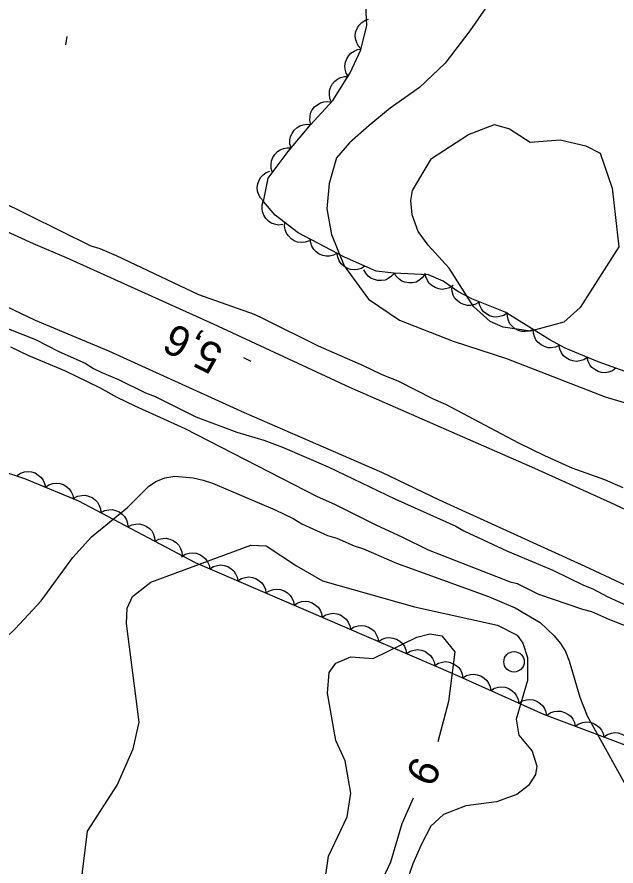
# Model space of a CAD drawing. Extents: x 282461 to 284471, y 5554090 to 5557646.
# Drawn here: x 283838.4 to 283897.1, y 5554829.7 to 5554912.7 of the extents above; entities that cross this region are included whole.
import ezdxf

# ---------------------------------------------------------------- set-up
doc = ezdxf.new("R2010")
doc.units = 0
for name, color, linetype in [('Niveau 1', 7, 'Continuous'), ('Niveau 2', 7, 'Continuous'), ('Niveau 21', 7, 'Continuous'), ('Niveau 3', 7, 'Continuous'), ('Niveau 36', 7, 'Continuous'), ('Niveau 44', 7, 'Continuous')]:
    doc.layers.add(name, color=color, linetype=linetype)

msp = doc.modelspace()

# ---------------------------------------------------------------- linework, layer by layer
at = {"layer": 'Niveau 1'}
for points in [[(283886.77, 5554917.18), (283882.76, 5554911.4), (283880.35, 5554908.23), (283877.83, 5554905.85), (283874.97, 5554903.82), (283872.91, 5554902.12), (283870.97, 5554900.42), (283869.71, 5554898.95), (283869.01, 5554896.46), (283868.77, 5554893.96), (283869.21, 5554891.47), (283870.45, 5554888.41), (283872.83, 5554885.12), (283875.89, 5554883.08), (283881.12, 5554881.03), (283886.35, 5554879.33), (283896.01, 5554875.58), (283899.08, 5554874.67)], [(283836.53, 5554894.87), (283845.67, 5554890.36), (283846.55, 5554890.08), (283848.13, 5554889.4), (283856.21, 5554885.58), (283861.65, 5554883.66), (283862.53, 5554883.26), (283867.92, 5554880.58), (283872.32, 5554878.64), (283874.07, 5554877.79), (283875.77, 5554877.11), (283879.17, 5554875.39), (283880.37, 5554874.87), (283887.53, 5554871.08), (283890.09, 5554869.83), (283892.76, 5554868.64), (283895.94, 5554867.5), (283897.76, 5554866.71)], [(283830.12, 5554885.18), (283840.24, 5554881.2), (283842.52, 5554880.01), (283845.1, 5554878.87), (283845.92, 5554878.35), (283846.74, 5554877.95), (283848.38, 5554877.27), (283851.02, 5554875.96), (283851.95, 5554875.62), (283855.94, 5554873.62), (283859.97, 5554872.12), (283862.59, 5554871.33), (283864.41, 5554870.65), (283868.9, 5554868.72), (283875.43, 5554865.59), (283881.4, 5554862.93), (283882.19, 5554862.47), (283886.45, 5554860.49), (283890.88, 5554858.61), (283893.89, 5554857.14), (283894.8, 5554856.8), (283896.22, 5554856.06), (283900.54, 5554854.07)], [(283844.62, 5554827.23), (283845.33, 5554833.08), (283848.24, 5554837.6), (283849.82, 5554841.13), (283850.4, 5554843.76), (283849.14, 5554853.4), (283849.21, 5554854.9), (283849.73, 5554856.04), (283851.53, 5554857.46), (283861.32, 5554861.08), (283862.84, 5554861.01), (283865.81, 5554859.04), (283868.33, 5554857.59), (283877.34, 5554855.03), (283885.46, 5554853.23), (283887.39, 5554852.25), (283887.96, 5554851.47), (283888.4, 5554850.06), (283888.4, 5554847.83), (283887.31, 5554844.04), (283887.56, 5554842.47), (283888.87, 5554840.9), (283889.34, 5554839.46), (283889.21, 5554838.64), (283888.51, 5554837.54), (283887.38, 5554836.67), (283885.37, 5554835.94), (283882.38, 5554835.57), (283880.2, 5554834.71), (283878.96, 5554833.56), (283878.03, 5554831.8), (283877.2, 5554829.88), (283875.71, 5554825.64)]]:
    msp.add_lwpolyline(points, dxfattribs=at)
at = {"layer": 'Niveau 2'}
for points in [[(283896.71, 5554895.98), (283897.34, 5554890.24), (283893.56, 5554884.32), (283891.96, 5554882.87), (283888.71, 5554882), (283886.03, 5554882.4), (283884.77, 5554882.94), (283883.11, 5554884.41), (283880.75, 5554888.18), (283878.69, 5554890.41), (283877.71, 5554891.75), (283877.13, 5554893.38), (283876.99, 5554894.78), (283877.15, 5554895.78), (283879.01, 5554898.91), (283882.64, 5554901.24), (283885.17, 5554902.21), (283886.65, 5554901.81), (283888.67, 5554900.5), (283891.61, 5554900.73), (283894.12, 5554900.14), (283895.53, 5554899.42), (283896.71, 5554895.98)], [(283837.8, 5554880.48), (283839.56, 5554879.63), (283843.09, 5554878.15), (283846.5, 5554876.5), (283848.21, 5554875.54), (283849.97, 5554874.69), (283854.86, 5554872.47), (283867.83, 5554865.82), (283869.53, 5554865.08), (283873.57, 5554863.04), (283876.18, 5554861.85), (283878.68, 5554860.6), (283886.7, 5554857.47), (283887.39, 5554857.3), (283889.49, 5554856.28), (283893.81, 5554854.8), (283894.67, 5554854.57), (283896.43, 5554853.78), (283898.19, 5554853.1)], [(283849.24, 5554864.76), (283851.3, 5554866.8), (283852.04, 5554867.31), (283852.9, 5554867.65), (283853.87, 5554867.82), (283855.69, 5554867.65), (283856.66, 5554867.42), (283857.57, 5554867.14), (283863.71, 5554864.52), (283865.48, 5554863.67), (283866.33, 5554863.16), (283868.83, 5554862.02), (283869.74, 5554861.74), (283871.45, 5554861), (283872.36, 5554860.72), (283875.6, 5554859.3), (283884.59, 5554856.06), (283887.2, 5554854.92), (283889.65, 5554853.5), (283891.01, 5554852.2), (283891.63, 5554851.46), (283892.14, 5554850.66), (283892.48, 5554849.76), (283893.54, 5554846.18), (283894.27, 5554844.37), (283898.87, 5554836.1)], [(283816.23, 5554824.67), (283815.8, 5554830.01), (283815.78, 5554831.87), (283817.71, 5554834.81), (283819.42, 5554837.62), (283822.73, 5554841.51), (283825.27, 5554843.53), (283832.99, 5554848.42), (283835.53, 5554850.32), (283838.28, 5554852.92), (283840.8, 5554855.63), (283843.89, 5554859.87), (283845.72, 5554861.87), (283849.24, 5554864.76)], [(283877.21, 5554836.31), (283876.12, 5554833.81), (283875.01, 5554830.04), (283872.75, 5554825.25), (283870.65, 5554824.04), (283869.51, 5554824.37), (283868.84, 5554825.52), (283868.46, 5554827.46), (283868.93, 5554830.64), (283870.75, 5554834.48), (283871.11, 5554836.81), (283870.56, 5554839.98), (283869.65, 5554841.97), (283868.82, 5554846.57), (283868.99, 5554848.6), (283869.64, 5554849.52), (283871.12, 5554850.14), (283873.3, 5554849.97), (283877.59, 5554852.05), (283878.84, 5554852.4), (283880.02, 5554852.19), (283881.3, 5554850.62), (283880.69, 5554845.77), (283879.65, 5554841.82)]]:
    msp.add_lwpolyline(points, dxfattribs=at)
at = {"layer": 'Niveau 21'}
for points in [[(283619.33, 5554995.38), (283626, 5554991.56), (283636.95, 5554985.81), (283649.29, 5554979.09), (283660.09, 5554973.44), (283707.87, 5554950.59), (283715.47, 5554946.89), (283723.3, 5554943.42), (283732.31, 5554939.27), (283739.56, 5554936.03), (283748.62, 5554931.71), (283756.87, 5554928.19), (283766.29, 5554923.68), (283776.05, 5554919.42), (283818.94, 5554899.96), (283827.6, 5554896.21), (283840.02, 5554890.57), (283843.26, 5554889.2), (283857.63, 5554882.72), (283870.98, 5554876.54), (283889.1, 5554868.59), (283896.54, 5554865.24), (283906.59, 5554860.53)], [(283747.69, 5554924.99), (283753.83, 5554922.38), (283761.72, 5554918.86), (283770.14, 5554914.98), (283783.07, 5554909.24), (283792.02, 5554905.14), (283810.16, 5554897.01), (283816.77, 5554893.88), (283830.36, 5554887.61), (283834.51, 5554885.79), (283840.22, 5554883.09), (283847.38, 5554880.08), (283860.67, 5554874.06), (283874.13, 5554868.21), (283879.75, 5554865.49), (283894.01, 5554859.02), (283904.79, 5554853.98)]]:
    msp.add_lwpolyline(points, dxfattribs=at)
at = {"layer": 'Niveau 3'}
for p, q in [((283843.23, 5554910.03), (283843.35, 5554910.82)), ((283861.36, 5554879.05), (283860.64, 5554879.41))]:
    msp.add_line(p, q, dxfattribs=at)
at = {"layer": 'Niveau 36'}
msp.add_circle((283887.093, 5554849.656), 1, dxfattribs=at)
at = {"layer": 'Niveau 44'}
for points in [[(283898.44, 5554877.88), (283895.32, 5554879.01), (283892.11, 5554880.33), (283890.61, 5554881.17), (283886.24, 5554883.87), (283882.96, 5554885.16), (283881.59, 5554885.9), (283880.15, 5554886.9), (283878.73, 5554887.52), (283875.34, 5554887.69), (283873.59, 5554887.87), (283870.51, 5554889.25), (283865.97, 5554891.64), (283863.7, 5554893.34), (283862.56, 5554894.7), (283863.03, 5554896.97), (283864.98, 5554899.57), (283867.16, 5554902.18), (283869.34, 5554904.56), (283871.06, 5554907.27), (283872.09, 5554909.54), (283872.68, 5554911.92), (283872.57, 5554913.85)], [(283872.11, 5554909.62), (283871.83, 5554909.93), (283871.66, 5554910.3), (283871.56, 5554910.61), (283871.55, 5554910.96), (283871.61, 5554911.32), (283871.76, 5554911.67), (283871.93, 5554911.96), (283872.18, 5554912.2), (283872.49, 5554912.4), (283872.83, 5554912.52)], [(283870.89, 5554906.89), (283870.67, 5554907.25), (283870.57, 5554907.64), (283870.53, 5554907.97), (283870.59, 5554908.31), (283870.71, 5554908.66), (283870.92, 5554908.98), (283871.13, 5554909.22), (283871.43, 5554909.41), (283871.77, 5554909.55), (283872.12, 5554909.61)], [(283869.23, 5554904.39), (283869.07, 5554904.78), (283869.02, 5554905.18), (283869.03, 5554905.51), (283869.13, 5554905.84), (283869.3, 5554906.17), (283869.56, 5554906.45), (283869.8, 5554906.67), (283870.12, 5554906.81), (283870.48, 5554906.91), (283870.84, 5554906.92)], [(283867.19, 5554902.21), (283867.09, 5554902.62), (283867.12, 5554903.02), (283867.18, 5554903.34), (283867.34, 5554903.65), (283867.57, 5554903.95), (283867.87, 5554904.18), (283868.14, 5554904.35), (283868.48, 5554904.44), (283868.85, 5554904.47), (283869.21, 5554904.42)], [(283865.27, 5554899.92), (283865.15, 5554900.32), (283865.16, 5554900.72), (283865.21, 5554901.05), (283865.36, 5554901.36), (283865.57, 5554901.67), (283865.86, 5554901.92), (283866.13, 5554902.1), (283866.46, 5554902.2), (283866.83, 5554902.25), (283867.19, 5554902.21)], [(283863.46, 5554897.54), (283863.32, 5554897.93), (283863.31, 5554898.34), (283863.34, 5554898.66), (283863.47, 5554898.99), (283863.66, 5554899.3), (283863.94, 5554899.57), (283864.2, 5554899.76), (283864.53, 5554899.88), (283864.89, 5554899.95), (283865.25, 5554899.93)], [(283862.57, 5554894.74), (283862.28, 5554895.04), (283862.09, 5554895.4), (283861.98, 5554895.71), (283861.96, 5554896.06), (283862, 5554896.42), (283862.14, 5554896.78), (283862.29, 5554897.07), (283862.54, 5554897.31), (283862.84, 5554897.53), (283863.17, 5554897.67)], [(283864.46, 5554892.44), (283864.04, 5554892.39), (283863.64, 5554892.47), (283863.33, 5554892.58), (283863.05, 5554892.78), (283862.79, 5554893.04), (283862.59, 5554893.37), (283862.46, 5554893.67), (283862.42, 5554894.02), (283862.44, 5554894.38), (283862.54, 5554894.73)], [(283867.04, 5554890.84), (283866.64, 5554890.71), (283866.24, 5554890.69), (283865.91, 5554890.72), (283865.58, 5554890.85), (283865.27, 5554891.05), (283865.01, 5554891.32), (283864.81, 5554891.58), (283864.69, 5554891.91), (283864.63, 5554892.28), (283864.64, 5554892.63)], [(283869.79, 5554889.63), (283869.43, 5554889.43), (283869.03, 5554889.35), (283868.7, 5554889.33), (283868.36, 5554889.41), (283868.02, 5554889.55), (283867.72, 5554889.78), (283867.48, 5554890.01), (283867.31, 5554890.31), (283867.19, 5554890.66), (283867.15, 5554891.02)], [(283872.5, 5554888.36), (283872.15, 5554888.14), (283871.76, 5554888.03), (283871.43, 5554887.99), (283871.08, 5554888.05), (283870.74, 5554888.17), (283870.42, 5554888.38), (283870.17, 5554888.59), (283869.98, 5554888.89), (283869.83, 5554889.23), (283869.77, 5554889.58)], [(283875.38, 5554887.69), (283875.11, 5554887.37), (283874.77, 5554887.15), (283874.47, 5554887), (283874.13, 5554886.95), (283873.76, 5554886.95), (283873.39, 5554887.06), (283873.09, 5554887.18), (283872.82, 5554887.4), (283872.57, 5554887.68), (283872.4, 5554887.99)], [(283878.36, 5554887.54), (283878.11, 5554887.21), (283877.79, 5554886.97), (283877.5, 5554886.81), (283877.15, 5554886.74), (283876.79, 5554886.72), (283876.41, 5554886.81), (283876.11, 5554886.91), (283875.82, 5554887.12), (283875.56, 5554887.38), (283875.38, 5554887.69)], [(283881.14, 5554886.47), (283880.78, 5554886.25), (283880.39, 5554886.14), (283880.07, 5554886.09), (283879.72, 5554886.15), (283879.37, 5554886.27), (283879.05, 5554886.47), (283878.8, 5554886.68), (283878.61, 5554886.97), (283878.46, 5554887.31), (283878.39, 5554887.67)], [(283883.62, 5554884.8), (283883.26, 5554884.61), (283882.86, 5554884.53), (283882.53, 5554884.52), (283882.19, 5554884.6), (283881.85, 5554884.74), (283881.55, 5554884.98), (283881.31, 5554885.21), (283881.15, 5554885.52), (283881.03, 5554885.87), (283880.99, 5554886.22)], [(283886.45, 5554883.79), (283886.1, 5554883.55), (283885.72, 5554883.43), (283885.39, 5554883.37), (283885.04, 5554883.42), (283884.69, 5554883.52), (283884.36, 5554883.72), (283884.1, 5554883.91), (283883.9, 5554884.2), (283883.74, 5554884.53), (283883.66, 5554884.88)], [(283888.97, 5554882.18), (283888.59, 5554882.01), (283888.19, 5554881.96), (283887.86, 5554881.96), (283887.53, 5554882.06), (283887.2, 5554882.23), (283886.91, 5554882.48), (283886.69, 5554882.72), (283886.54, 5554883.04), (283886.44, 5554883.4), (283886.43, 5554883.75)], [(283891.52, 5554880.61), (283891.14, 5554880.44), (283890.73, 5554880.39), (283890.41, 5554880.39), (283890.07, 5554880.49), (283889.74, 5554880.66), (283889.45, 5554880.91), (283889.23, 5554881.15), (283889.09, 5554881.47), (283888.99, 5554881.82), (283888.97, 5554882.18)], [(283894.27, 5554879.44), (283893.92, 5554879.21), (283893.54, 5554879.09), (283893.21, 5554879.04), (283892.86, 5554879.09), (283892.51, 5554879.2), (283892.19, 5554879.4), (283891.93, 5554879.6), (283891.73, 5554879.89), (283891.58, 5554880.23), (283891.51, 5554880.58)], [(283897.07, 5554878.38), (283896.73, 5554878.13), (283896.35, 5554878), (283896.02, 5554877.93), (283895.67, 5554877.97), (283895.32, 5554878.06), (283894.99, 5554878.25), (283894.72, 5554878.44), (283894.51, 5554878.72), (283894.34, 5554879.05), (283894.25, 5554879.4)], [(283835.78, 5554868.71), (283839.17, 5554867.58), (283844.44, 5554865.42), (283855.86, 5554859.38), (283881.11, 5554848.52), (283889.97, 5554844.53), (283902.19, 5554839.93)], [(283838.44, 5554867.88), (283838.78, 5554868.11), (283839.17, 5554868.23), (283839.5, 5554868.28), (283839.85, 5554868.24), (283840.2, 5554868.13), (283840.52, 5554867.92), (283840.78, 5554867.72), (283840.98, 5554867.43), (283841.14, 5554867.1), (283841.21, 5554866.74)], [(283841.21, 5554866.74), (283841.56, 5554866.98), (283841.95, 5554867.09), (283842.27, 5554867.14), (283842.62, 5554867.1), (283842.97, 5554866.99), (283843.3, 5554866.79), (283843.55, 5554866.59), (283843.75, 5554866.3), (283843.91, 5554865.96), (283843.98, 5554865.61)], [(283844, 5554865.65), (283844.37, 5554865.85), (283844.77, 5554865.93), (283845.1, 5554865.95), (283845.44, 5554865.87), (283845.78, 5554865.72), (283846.09, 5554865.49), (283846.32, 5554865.27), (283846.49, 5554864.96), (283846.61, 5554864.61), (283846.65, 5554864.25)], [(283846.65, 5554864.25), (283847.02, 5554864.45), (283847.42, 5554864.52), (283847.75, 5554864.54), (283848.09, 5554864.47), (283848.43, 5554864.32), (283848.74, 5554864.09), (283848.97, 5554863.86), (283849.14, 5554863.56), (283849.26, 5554863.21), (283849.3, 5554862.85)], [(283849.3, 5554862.85), (283849.67, 5554863.04), (283850.07, 5554863.12), (283850.4, 5554863.14), (283850.74, 5554863.06), (283851.08, 5554862.92), (283851.39, 5554862.69), (283851.62, 5554862.46), (283851.79, 5554862.15), (283851.91, 5554861.8), (283851.95, 5554861.45)], [(283851.95, 5554861.45), (283852.32, 5554861.64), (283852.72, 5554861.72), (283853.05, 5554861.74), (283853.39, 5554861.66), (283853.73, 5554861.52), (283854.04, 5554861.29), (283854.27, 5554861.06), (283854.44, 5554860.75), (283854.56, 5554860.4), (283854.6, 5554860.05)], [(283854.55, 5554859.94), (283854.9, 5554860.17), (283855.3, 5554860.28), (283855.62, 5554860.32), (283855.97, 5554860.27), (283856.32, 5554860.16), (283856.64, 5554859.95), (283856.9, 5554859.74), (283857.09, 5554859.45), (283857.24, 5554859.11), (283857.31, 5554858.76)], [(283857.31, 5554858.76), (283857.66, 5554858.98), (283858.05, 5554859.09), (283858.38, 5554859.14), (283858.72, 5554859.09), (283859.07, 5554858.97), (283859.4, 5554858.76), (283859.65, 5554858.56), (283859.84, 5554858.27), (283859.99, 5554857.93), (283860.06, 5554857.57)], [(283860.06, 5554857.57), (283860.41, 5554857.8), (283860.8, 5554857.91), (283861.13, 5554857.96), (283861.48, 5554857.9), (283861.83, 5554857.79), (283862.15, 5554857.58), (283862.4, 5554857.38), (283862.6, 5554857.08), (283862.75, 5554856.74), (283862.81, 5554856.39)], [(283862.81, 5554856.39), (283863.16, 5554856.61), (283863.56, 5554856.72), (283863.88, 5554856.77), (283864.23, 5554856.72), (283864.58, 5554856.6), (283864.9, 5554856.4), (283865.16, 5554856.19), (283865.35, 5554855.9), (283865.5, 5554855.56), (283865.57, 5554855.2)], [(283865.57, 5554855.2), (283865.92, 5554855.43), (283866.31, 5554855.54), (283866.64, 5554855.59), (283866.98, 5554855.54), (283867.33, 5554855.42), (283867.66, 5554855.21), (283867.91, 5554855.01), (283868.1, 5554854.71), (283868.25, 5554854.37), (283868.32, 5554854.02)], [(283868.32, 5554854.02), (283868.67, 5554854.25), (283869.06, 5554854.36), (283869.39, 5554854.4), (283869.74, 5554854.35), (283870.09, 5554854.24), (283870.41, 5554854.03), (283870.66, 5554853.82), (283870.86, 5554853.53), (283871.01, 5554853.19), (283871.07, 5554852.84)], [(283871.07, 5554852.84), (283871.43, 5554853.06), (283871.82, 5554853.17), (283872.14, 5554853.22), (283872.49, 5554853.17), (283872.84, 5554853.05), (283873.16, 5554852.84), (283873.42, 5554852.64), (283873.61, 5554852.34), (283873.76, 5554852.01), (283873.83, 5554851.65)], [(283873.83, 5554851.65), (283874.18, 5554851.88), (283874.57, 5554851.99), (283874.9, 5554852.03), (283875.24, 5554851.98), (283875.59, 5554851.87), (283875.92, 5554851.66), (283876.17, 5554851.45), (283876.36, 5554851.16), (283876.51, 5554850.82), (283876.58, 5554850.47)], [(283876.58, 5554850.47), (283876.93, 5554850.69), (283877.32, 5554850.8), (283877.65, 5554850.85), (283878, 5554850.8), (283878.35, 5554850.68), (283878.67, 5554850.47), (283878.92, 5554850.27), (283879.12, 5554849.98), (283879.27, 5554849.64), (283879.33, 5554849.28)], [(283879.33, 5554849.28), (283879.69, 5554849.51), (283880.08, 5554849.62), (283880.4, 5554849.67), (283880.75, 5554849.61), (283881.1, 5554849.5), (283881.42, 5554849.29), (283881.68, 5554849.09), (283881.87, 5554848.79), (283882.02, 5554848.45), (283882.09, 5554848.1)], [(283882.08, 5554848.08), (283882.44, 5554848.3), (283882.83, 5554848.41), (283883.16, 5554848.45), (283883.5, 5554848.39), (283883.85, 5554848.27), (283884.17, 5554848.05), (283884.42, 5554847.84), (283884.61, 5554847.55), (283884.75, 5554847.21), (283884.81, 5554846.85)], [(283884.81, 5554846.85), (283885.17, 5554847.07), (283885.56, 5554847.17), (283885.89, 5554847.22), (283886.24, 5554847.16), (283886.58, 5554847.04), (283886.9, 5554846.82), (283887.15, 5554846.61), (283887.34, 5554846.32), (283887.49, 5554845.98), (283887.55, 5554845.62)], [(283887.55, 5554845.62), (283887.9, 5554845.84), (283888.3, 5554845.94), (283888.62, 5554845.98), (283888.97, 5554845.93), (283889.32, 5554845.81), (283889.64, 5554845.59), (283889.89, 5554845.38), (283890.07, 5554845.09), (283890.22, 5554844.74), (283890.28, 5554844.39)], [(283890.29, 5554844.41), (283890.63, 5554844.65), (283891.01, 5554844.78), (283891.34, 5554844.84), (283891.69, 5554844.81), (283892.04, 5554844.71), (283892.38, 5554844.51), (283892.64, 5554844.32), (283892.84, 5554844.04), (283893.01, 5554843.7), (283893.09, 5554843.35)], [(283893.09, 5554843.35), (283893.43, 5554843.6), (283893.82, 5554843.72), (283894.14, 5554843.78), (283894.49, 5554843.75), (283894.85, 5554843.65), (283895.18, 5554843.46), (283895.44, 5554843.26), (283895.65, 5554842.98), (283895.82, 5554842.65), (283895.9, 5554842.3)], [(283895.9, 5554842.3), (283896.24, 5554842.54), (283896.63, 5554842.67), (283896.95, 5554842.73), (283897.3, 5554842.69), (283897.65, 5554842.59), (283897.99, 5554842.4), (283898.25, 5554842.21), (283898.45, 5554841.92), (283898.62, 5554841.59), (283898.7, 5554841.24)]]:
    msp.add_lwpolyline(points, dxfattribs=at)

# ---------------------------------------------------------------- texts
at = {"layer": 'Niveau 2'}
msp.add_text('6', height=3, rotation=63.34721, dxfattribs=at).set_placement((283879.07, 5554837.25))
at = {"layer": 'Niveau 3'}
msp.add_text('5,6  ', height=3, rotation=153.66183, dxfattribs=at).set_placement((283858.8, 5554880.37))

doc.saveas('drawing.dxf')
